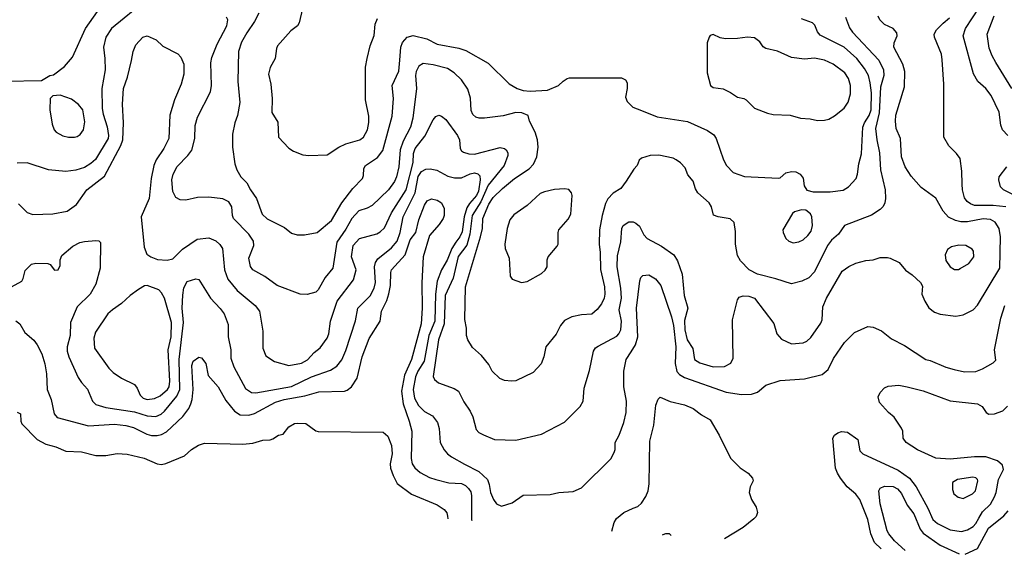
# Model space of a CAD drawing. Extents: x 997026 to 1115308, y 536381 to 619039.
# Tile 413 of 484: x 1073912 to 1080803, y 538481 to 542227. Entities that reach past the tile are written whole.
import ezdxf

# ---------------------------------------------------------------- set-up
doc = ezdxf.new("R2010")
doc.units = 0

msp = doc.modelspace()

# ---------------------------------------------------------------- linework, layer by layer
at = {"layer": '0CON20XD'}
for points in [[(1074795, 542361.5), (1074555.6, 542165), (1074514.6, 542105), (1074498.5, 542035), (1074508.5, 541955), (1074510, 541875), (1074486.7, 541745), (1074490, 541605), (1074496.1, 541566.1), (1074525.2, 541475.2), (1074534.1, 541415), (1074531.6, 541395), (1074442.3, 541247.7), (1074411.3, 541218.7), (1074365, 541190.4), (1074305, 541171.8), (1074235, 541163.6), (1074115, 541175.7), (1073964.4, 541224.4), (1073895, 541222.9)], [(1073816.4, 541796.4), (1074065, 541800), (1074124.1, 541835.9), (1074148.3, 541841.7), (1074225, 541898.8), (1074282, 541965), (1074372.2, 542165), (1074484.7, 542325.3)], [(1075586.7, 542273.3), (1075556.6, 542213.4), (1075501.5, 542135), (1075465, 542070), (1075443.3, 542005), (1075438.9, 541795), (1075453, 541647), (1075437.1, 541555), (1075417.5, 541505), (1075402.5, 541425), (1075402.5, 541335), (1075417, 541217), (1075432, 541175), (1075460, 541125), (1075502.9, 541085), (1075527.8, 541035), (1075568.5, 540975), (1075608.9, 540865), (1075645, 540832.5), (1075765, 540770), (1075815, 540732), (1075855, 540720), (1075905, 540720), (1075995, 540737.1), (1076095, 540819.5), (1076166.4, 540943.6), (1076244.7, 541045.3), (1076311.4, 541115), (1076319.4, 541135), (1076321.4, 541185), (1076331.4, 541205), (1076417.6, 541262.4), (1076455, 541310.8), (1076519.1, 541550.9), (1076527.5, 541675), (1076518.7, 541765), (1076564.7, 541865.3), (1076572.7, 541942.7), (1076580.2, 542035), (1076592.1, 542067.9), (1076625, 542105.4), (1076665, 542115.4), (1076761.8, 542091.8), (1076835, 542056.4), (1076985, 542027.9), (1077035, 542011.8), (1077191.7, 541921.7), (1077337, 541777), (1077393.8, 541745), (1077435, 541731.8), (1077485, 541726.9), (1077607, 541733), (1077682.5, 541765), (1077715, 541796.7), (1077744.1, 541815.9), (1077760.5, 541819.5), (1078125, 541818.8), (1078152.5, 541805), (1078163.3, 541785), (1078163.8, 541745), (1078151.4, 541685), (1078164.2, 541655), (1078203.8, 541613.8), (1078265, 541591.9), (1078375, 541546.7), (1078585, 541513.3), (1078725, 541450), (1078769.4, 541419.4), (1078787.1, 541395), (1078838.6, 541245), (1078859.2, 541205), (1078905, 541157.1), (1078985, 541127.8), (1079223, 541117), (1079235, 541120), (1079275, 541153.3), (1079315, 541163.3), (1079345, 541160), (1079375.8, 541145.8), (1079395, 541117.5), (1079403, 541063), (1079421.7, 541031.7), (1079465, 541020), (1079585, 541020), (1079675, 541031.9), (1079714, 541055), (1079767.1, 541115), (1079776.4, 541143.6), (1079785, 541216.7), (1079803.4, 541286.6), (1079813, 541475), (1079824.9, 541505.1), (1079857.4, 541555), (1079871.1, 541595), (1079873.6, 541715), (1079865.6, 541785.6), (1079851.8, 541835), (1079825.2, 541885.2), (1079770.4, 541955), (1079683.1, 542035), (1079515, 542118.6), (1079495, 542141.2), (1079477.9, 542187.9), (1079462, 542205), (1079383.8, 542233.8)], [(1075891.4, 542305), (1075868.6, 542205), (1075856, 542185), (1075811.1, 542148.9), (1075715.8, 542045), (1075708.6, 542025), (1075701.4, 541955), (1075665, 541891.2), (1075653.5, 541845), (1075669.2, 541775), (1075679.5, 541675), (1075677, 541577), (1075719.3, 541509.3), (1075723.3, 541405), (1075795, 541326.7), (1075827.5, 541305), (1075895, 541281.2), (1075935, 541276.2), (1076065, 541280), (1076145.4, 541334.6), (1076195, 541357.5), (1076293.6, 541386.4), (1076318.8, 541405), (1076345.5, 541454.5), (1076355.6, 541505.6), (1076355, 541550), (1076333.1, 541665), (1076333.1, 541895), (1076344.3, 541955), (1076364.2, 542045), (1076394.2, 542115.8), (1076401.2, 542195), (1076416, 542235)], [(1080827.5, 541415), (1080791.4, 541455), (1080779.1, 541489.1), (1080768, 541578), (1080710.5, 541695), (1080674.6, 541744.6), (1080618.1, 541795), (1080586.7, 541846.7), (1080516.2, 542115), (1080532.3, 542165), (1080630.8, 542315)], [(1079692.9, 542245), (1079720.8, 542170.8), (1079740.1, 542140.1), (1079925, 541942.5), (1079958.4, 541875), (1079960, 541835), (1079937.3, 541755), (1079928.4, 541575), (1079902.2, 541465), (1079910.6, 541385), (1079928.8, 541295), (1079937.3, 541175), (1079968.9, 541035), (1079972.9, 540975), (1079967.1, 540945), (1079955, 540918.8), (1079935, 540896), (1079875, 540857.5), (1079684.6, 540785.4), (1079642.5, 540725), (1079595, 540681.5), (1079565, 540644.4), (1079475, 540460), (1079435, 540419.2), (1079387.5, 540395), (1079315, 540377.1), (1079205, 540411.9), (1079075, 540443.8), (1079017.8, 540475), (1078957.4, 540537.4), (1078936.5, 540575), (1078921.1, 540655), (1078922.3, 540742.3), (1078913.3, 540805), (1078885, 540831.2), (1078800, 540845), (1078767, 540857), (1078753.3, 540915), (1078736.7, 540945), (1078658.8, 541015), (1078642.7, 541042.7), (1078626.2, 541095), (1078589.5, 541139.5), (1078569.2, 541189.2), (1078536.7, 541225), (1078507.5, 541245), (1078485, 541256), (1078385, 541278.8), (1078325, 541276.2), (1078264.1, 541255.9), (1078248, 541242), (1078233.3, 541205), (1078210.6, 541179.4), (1078156.9, 541095), (1078119.2, 541045), (1078065, 541011.9), (1078027.9, 540972.1), (1078011.4, 540938.6), (1077988.1, 540855), (1077969.2, 540755), (1077967.9, 540655), (1077975.4, 540595), (1077977.6, 540477.6), (1078006.1, 540356.1), (1078007.1, 540305), (1078003.5, 540275), (1077984.3, 540235), (1077955, 540196), (1077915.5, 540164.5), (1077845, 540158.6), (1077775.7, 540144.3), (1077725, 540120), (1077697.1, 540085), (1077666.3, 540023.7), (1077595.7, 539935), (1077580.6, 539865), (1077562, 539815), (1077505, 539756), (1077385, 539697.5), (1077355, 539694.3), (1077305, 539700), (1077272.1, 539712.1), (1077218.8, 539765), (1077195, 539810), (1077144, 539875), (1077080.9, 539930.9), (1077049.2, 539985), (1077040, 540015), (1077039.2, 540065), (1077027.3, 540127.3), (1077032.2, 540355), (1077137.3, 540705), (1077150.8, 540765), (1077154.6, 540835), (1077195, 540935.5), (1077225, 540981.8), (1077290.4, 541045), (1077375.6, 541115), (1077477.2, 541182.8), (1077507.5, 541215), (1077530.9, 541265), (1077541.1, 541335), (1077536.9, 541385), (1077519.4, 541439.4), (1077481.2, 541515), (1077470, 541555), (1077427.5, 541575), (1077385, 541577.8), (1077296.5, 541553.5), (1077165, 541537.9), (1077127, 541537), (1077104, 541544), (1077082.9, 541562.9), (1077071.1, 541591.1), (1077066.6, 541676.6), (1077049.5, 541739.5), (1077004.4, 541805), (1076953.1, 541855), (1076906, 541885), (1076805, 541911.2), (1076735, 541919.4), (1076705, 541902.5), (1076686.1, 541863.9), (1076682.5, 541835), (1076689.4, 541745), (1076663.6, 541536.4), (1076647.8, 541475), (1076595, 541375.7), (1076574.8, 541315.2), (1076565.3, 541195), (1076549.3, 541125), (1076536.2, 541093.8), (1076493.5, 541035), (1076378.1, 540925), (1076345, 540906.5), (1076285, 540888.2), (1076236.4, 540833.6), (1076195, 540758.2), (1076131.3, 540668.7), (1076102.9, 540485), (1076049.8, 540420.2), (1076001.9, 540335), (1075985, 540317.5), (1075925, 540302.5), (1075874.3, 540304.3), (1075715, 540365.6), (1075627.6, 540427.6), (1075544, 540474), (1075528.5, 540498.5), (1075515.5, 540555), (1075550, 540645), (1075548.9, 540675), (1075515.5, 540725), (1075408.5, 540835), (1075401.5, 540855), (1075397.8, 540915), (1075375, 540951.1), (1075335, 540972.7), (1075235, 540983.8), (1075157.8, 540982.2), (1075075, 540963.1), (1075035.7, 540965.7), (1075005, 540981.2), (1074983.6, 541023.6), (1074976.2, 541105), (1074986.4, 541145), (1075015, 541199.2), (1075089.4, 541275), (1075116, 541314), (1075138.5, 541395), (1075141.5, 541485), (1075157.3, 541545), (1075247.9, 541722.1), (1075255.4, 541765), (1075250.8, 541925), (1075257.9, 541962.1), (1075294, 542055), (1075362.1, 542185), (1075369.5, 542225), (1075359.4, 542245)], [(1080374.5, 540885), (1080325, 540975.7), (1080222.2, 541052.2), (1080150.7, 541130.7), (1080110.6, 541195), (1080084.4, 541265), (1080075.8, 541395), (1080045.6, 541465), (1080041.1, 541515), (1080045, 541557.5), (1080104.4, 541755.6), (1080106.9, 541865), (1080094.3, 541915), (1080030.6, 542035), (1080032.5, 542065), (1080054.3, 542115), (1080051.4, 542135), (1080025.6, 542165.6), (1079965, 542193.3), (1079933.3, 542225), (1079920.7, 542250.7)], [(1080815, 540916.2), (1080725, 540926.3), (1080595, 540924.7), (1080565.8, 540935.8), (1080542.7, 540952.7), (1080525, 540978.8), (1080510.9, 541035), (1080508.5, 541075), (1080505.6, 541165.6), (1080493.9, 541253.9), (1080469.5, 541289.5), (1080414.2, 541344.2), (1080381.2, 541405), (1080380, 541775), (1080369.5, 541945), (1080363.3, 541985), (1080315.7, 542105), (1080312.9, 542125), (1080330, 542155), (1080375, 542201.9), (1080421, 542239)], [(1080855.6, 541745.6), (1080745, 541927.5), (1080717.5, 541975), (1080696.9, 542026.9), (1080684.6, 542124.6), (1080733.1, 542255)], [(1073905, 540936.7), (1073965, 540876.7), (1074005, 540862), (1074145, 540866.9), (1074245, 540885.6), (1074308.9, 540931.1), (1074383.1, 541035), (1074505, 541131.1), (1074619.7, 541345), (1074635.2, 541385), (1074639.7, 541505), (1074632.1, 541635), (1074639.5, 541745), (1074666.5, 541825), (1074695, 541940), (1074707.5, 542005), (1074725, 542050), (1074775, 542103.8), (1074805, 542114), (1074866.7, 542085), (1074915, 542041.2), (1075018.8, 541988.8), (1075041.2, 541965), (1075060, 541915), (1075060, 541845), (1075043.3, 541775), (1074995.8, 541665), (1074962.6, 541557.4), (1074955.5, 541395), (1074921.1, 541325), (1074867.9, 541245), (1074850.8, 541205), (1074832.3, 541115), (1074819.2, 540975), (1074763.1, 540845), (1074782.7, 540632.7), (1074802.5, 540585), (1074830, 540565), (1074877.9, 540547.9), (1074945, 540541.1), (1074985, 540551.9), (1075051.3, 540618.7), (1075155, 540689.4), (1075235, 540697.5), (1075285, 540677.5), (1075312.8, 540652.8), (1075330.6, 540625), (1075345.3, 540475), (1075368.9, 540408.9), (1075435, 540329.4), (1075561.4, 540225), (1075591.4, 540185), (1075613.1, 540045), (1075614.4, 539925), (1075635, 539871.2), (1075695, 539832), (1075795, 539804.4), (1075885, 539820.4), (1075926.2, 539843.8), (1075974.2, 539895.8), (1076015, 539928.1), (1076064.5, 539995), (1076075.4, 540025), (1076087.1, 540115), (1076134.7, 540255.3), (1076249.5, 540405), (1076267.7, 540475), (1076234.6, 540565), (1076245.5, 540645), (1076290, 540695), (1076412.6, 540727.4), (1076435, 540739.5), (1076465, 540768.1), (1076515.6, 540874.4), (1076618.1, 541035), (1076665, 541227.5), (1076669.5, 541290.5), (1076680.5, 541325), (1076748.2, 541411.8), (1076805, 541525.8), (1076825, 541549.2), (1076845, 541558), (1076865, 541552), (1076895, 541528.8), (1076977.3, 541415), (1076989.5, 541385), (1076994.4, 541325), (1077005, 541307.5), (1077018.6, 541298.6), (1077056.7, 541286.7), (1077095, 541284.7), (1077275, 541332.1), (1077305, 541325.5), (1077317.1, 541315), (1077328.1, 541295), (1077329.4, 541275), (1077303.8, 541205), (1077191.4, 541068.6), (1077140.3, 540949.7), (1077079.4, 540855), (1077063.6, 540725), (1077042.1, 540647.9), (1076982.2, 540567.8), (1076945.1, 540414.9), (1076890.6, 540295), (1076883.6, 540096.4), (1076842.7, 539985), (1076807, 539727), (1076816, 539705), (1076842.6, 539682.6), (1076952.1, 539642.1), (1076984.3, 539624.3), (1077020.6, 539550.6), (1077065.7, 539485), (1077083.4, 539443.4), (1077106.9, 539355), (1077125, 539334.3), (1077159.1, 539319.1), (1077235, 539285.8), (1077385, 539280), (1077565, 539324), (1077725, 539406.7), (1077834.1, 539515.9), (1077856, 539555), (1077864, 539645), (1077901.2, 539768.8), (1077927.1, 539905), (1077942.3, 539927.7), (1077959.8, 539940.2), (1078090.6, 540009.4), (1078106.7, 540025), (1078118.8, 540055), (1078123.2, 540115), (1078107.4, 540195), (1078123.1, 540276.9), (1078120.5, 540345), (1078094.8, 540494.8), (1078097.2, 540572.8), (1078119.1, 540670.9), (1078125.5, 540764.5), (1078135, 540786), (1078175, 540810.6), (1078205, 540810.9), (1078225, 540802.2), (1078249.2, 540779.2), (1078280.5, 540720.5), (1078305, 540692.9), (1078405, 540639.4), (1078489.4, 540579.4), (1078517, 540537), (1078548.9, 540445), (1078563.6, 540295), (1078588.8, 540205), (1078565, 540120), (1078566.8, 540055), (1078583.2, 539983.2), (1078622.4, 539922.4), (1078634.2, 539845), (1078673.3, 539823.3), (1078765, 539795.4), (1078845, 539796.5), (1078888.5, 539821.5), (1078905.7, 539855.7), (1078901.5, 540125), (1078936, 540265), (1078948.3, 540281.7), (1078975, 540291.4), (1079015, 540290), (1079055, 540275.6), (1079189.5, 540099.5), (1079212.2, 540025), (1079245, 539989.4), (1079315, 539955.6), (1079395, 539961.9), (1079422, 539975), (1079449.4, 540000.6), (1079519.1, 540100.9), (1079527.8, 540125), (1079534.4, 540215), (1079558.1, 540275), (1079668, 540465), (1079715, 540498), (1079765, 540520), (1079835, 540538.8), (1079885, 540543.8), (1079935, 540560), (1079985, 540560), (1080005, 540556.7), (1080066.7, 540525), (1080111.3, 540471.3), (1080159.1, 540439.1), (1080216.7, 540385), (1080230.7, 540360.7), (1080226, 540305), (1080247.5, 540255), (1080275, 540208), (1080315, 540177.1), (1080355, 540162.9), (1080465, 540150), (1080515, 540158.9), (1080585, 540194.4), (1080615, 540225.7), (1080772.9, 540485), (1080776.2, 540705), (1080767.5, 540765), (1080739.1, 540809.1), (1080707.9, 540827.9), (1080655, 540831.8), (1080545, 540810.9), (1080500.1, 540810.1), (1080461.2, 540821.2), (1080414, 540844), (1080374.5, 540885)], [(1079495, 541520), (1079545, 541523.8), (1079575, 541531.2), (1079615, 541553.8), (1079683.2, 541606.8), (1079710.7, 541649.3), (1079726.8, 541706.8), (1079727.5, 541765), (1079712.5, 541815), (1079686.9, 541855), (1079605, 541915.5), (1079545, 541943.5), (1079475, 541957.3), (1079405, 541951.5), (1079315, 541961.4), (1079215, 542007.1), (1079135, 542026), (1079115, 542036.2), (1079092.5, 542072.5), (1079055, 542100.8), (1079005.6, 542105.6), (1078935, 542094.3), (1078853.2, 542093.2), (1078815, 542100), (1078765, 542123.8), (1078745, 542116.2), (1078736.7, 542105), (1078723.8, 542065), (1078723.8, 541855), (1078746.2, 541765), (1078765, 541750.8), (1078835, 541742), (1078887, 541717), (1078935, 541683.3), (1078980, 541675), (1078997.5, 541665), (1079055, 541607.5), (1079145, 541571.2), (1079185, 541562), (1079305, 541558.8), (1079377, 541537), (1079445, 541531.4), (1079495, 541520)], [(1074253, 541403), (1074295, 541404.2), (1074315, 541408.8), (1074335, 541423.8), (1074360, 541455), (1074368.7, 541511.3), (1074355, 541596.2), (1074325, 541634), (1074275, 541671.2), (1074195, 541698), (1074145, 541693.3), (1074126.7, 541675), (1074123.9, 541596.1), (1074138.9, 541495), (1074152.9, 541455), (1074168.3, 541438.3), (1074215, 541412.5), (1074253, 541403)], [(1074902, 539462), (1074926.5, 539483.5), (1075011.6, 539588.4), (1075032.1, 539635), (1075028.8, 539845), (1075059.2, 540105), (1075050, 540205), (1075054, 540296), (1075062.1, 540347.9), (1075085, 540392), (1075145, 540411.2), (1075165, 540406.2), (1075247.8, 540275), (1075314.6, 540204.6), (1075342.9, 540165), (1075370.9, 540090.9), (1075370.5, 540005), (1075389.1, 539915), (1075390, 539855), (1075411.2, 539795), (1075493.5, 539643.5), (1075535, 539615.5), (1075565, 539612.3), (1075815, 539657.4), (1075955.7, 539724.3), (1076088, 539772), (1076131.1, 539798.9), (1076167.4, 539842.6), (1076195, 539908), (1076262.6, 540117.4), (1076279.1, 540205), (1076365, 540291.1), (1076393.9, 540345), (1076403.5, 540386.5), (1076396.4, 540495), (1076403.5, 540526.5), (1076418.7, 540551.3), (1076515, 540629.6), (1076554.1, 540675.9), (1076575.6, 540735), (1076596, 540845), (1076681.1, 541015), (1076701.7, 541128.3), (1076725, 541164.1), (1076755, 541179.7), (1076785, 541182), (1076832.6, 541172.6), (1076909.8, 541129.8), (1076955, 541117.9), (1077005, 541120), (1077065, 541147.5), (1077095, 541153.1), (1077118.2, 541148.2), (1077133.1, 541133.1), (1077135.7, 541105.7), (1077123.9, 541025), (1077108.4, 540995), (1077060.7, 540939.3), (1077042.2, 540907.8), (1077024.1, 540845.9), (1077008.5, 540741.5), (1076992.4, 540705), (1076965, 540668.8), (1076937.5, 540625), (1076905, 540541.1), (1076865.3, 540475), (1076833.6, 540395), (1076821.5, 540305), (1076818.1, 540115), (1076776.5, 540015), (1076742.5, 539835), (1076698.7, 539765), (1076682.1, 539725), (1076666.7, 539635), (1076676.4, 539575), (1076704, 539524), (1076745, 539481.5), (1076801.1, 539451.1), (1076835.4, 539405.4), (1076847.9, 539362.1), (1076855.4, 539265.4), (1076883.9, 539213.9), (1076907.5, 539185), (1076935, 539164.3), (1077025, 539113.6), (1077125, 539060.4), (1077185.3, 539005.3), (1077199.1, 538969.1), (1077206.7, 538915), (1077227.5, 538865), (1077250, 538835), (1077285, 538818.6), (1077359.1, 538840.9), (1077435, 538896), (1077625, 538900), (1077685, 538913.8), (1077785, 538921.2), (1077845, 538946.2), (1078049.7, 539150.3), (1078073.3, 539195), (1078080, 539215), (1078080, 539265), (1078108.8, 539315), (1078140.5, 539405), (1078157.3, 539475), (1078159.2, 539555), (1078139.6, 539655), (1078141.1, 539765), (1078156.7, 539845), (1078191.1, 539898.9), (1078221.3, 539948.7), (1078238.8, 540005), (1078230, 540205), (1078252.5, 540397.5), (1078260, 540420), (1078274.3, 540435.7), (1078315, 540438.6), (1078361.1, 540411.1), (1078399.5, 540365), (1078475.2, 540145.2), (1078488.5, 540085), (1078503.9, 539935), (1078498.9, 539818.9), (1078511.9, 539761.9), (1078531.2, 539741.2), (1078565, 539720), (1078856.2, 539616.2), (1078965, 539600.6), (1079035, 539602.9), (1079075, 539618), (1079135, 539666), (1079235, 539700), (1079405, 539711.5), (1079529.8, 539740.2), (1079570.8, 539775), (1079608, 539852), (1079685, 539965.7), (1079755, 540034.3), (1079848.3, 540078.3), (1079885, 540073.8), (1079945, 540048), (1080015, 539990), (1080105, 539944.3), (1080255, 539846.2), (1080285, 539840), (1080395, 539793.3), (1080453.1, 539776.9), (1080525, 539760.6), (1080605, 539762.9), (1080650.3, 539779.7), (1080725, 539822), (1080745, 539842.5), (1080734.3, 539915), (1080778.1, 540135), (1080808.1, 540225)], [(1080896.9, 540986.9), (1080797.5, 541035), (1080776.8, 541056.8), (1080766, 541105), (1080768, 541125), (1080821.4, 541195)], [(1077425, 540386.7), (1077465, 540393.8), (1077565, 540448), (1077589.1, 540470.9), (1077603.3, 540495), (1077603.8, 540545), (1077610, 540565), (1077675, 540640), (1077680, 540655), (1077680, 540735), (1077686.7, 540755), (1077751.7, 540828.3), (1077769.2, 540865), (1077778, 540995), (1077773.3, 541015), (1077755, 541036.7), (1077725, 541041.2), (1077655, 541037.5), (1077585, 541021.4), (1077555, 541008.6), (1077465, 540924.2), (1077370.6, 540859.4), (1077342.9, 540825), (1077322.9, 540765), (1077307.1, 540655), (1077310.8, 540625), (1077338.8, 540555), (1077345, 540430), (1077359.3, 540409.3), (1077425, 540386.7)], [(1073885.9, 540115.9), (1073913.8, 540095), (1073948.8, 540035), (1074010.7, 539980.7), (1074035, 539950), (1074067.5, 539885), (1074087.8, 539815), (1074100.5, 539745), (1074104.6, 539635), (1074133.1, 539565), (1074152.5, 539465), (1074175, 539440.5), (1074395, 539381.3), (1074575, 539392.8), (1074655, 539384), (1074709.6, 539369.6), (1074802.2, 539322.2), (1074835, 539314.7), (1074875, 539314), (1074905, 539321.1), (1074939.7, 539340.3), (1074977.3, 539375), (1075054.1, 539445.9), (1075095, 539502.9), (1075110, 539535), (1075118.8, 539565), (1075125.5, 539635), (1075116.2, 539805), (1075126.7, 539835), (1075165, 539863.3), (1075185, 539856.7), (1075215, 539817.5), (1075232, 539735), (1075301.1, 539655), (1075355, 539559.4), (1075416.7, 539485), (1075455, 539459.1), (1075515, 539456.9), (1075555, 539467.3), (1075703.7, 539546.3), (1075763.5, 539566.5), (1075907.8, 539592.2), (1076005, 539618.7), (1076185, 539624.4), (1076205, 539630.6), (1076235.4, 539654.6), (1076274.7, 539715.3), (1076310, 539865), (1076357.7, 539992.3), (1076436.2, 540115), (1076445.4, 540185), (1076481.1, 540258.9), (1076494.8, 540305.2), (1076506.6, 540365), (1076508.9, 540455), (1076514.6, 540475), (1076610.9, 540579.1), (1076645, 540684.2), (1076685.8, 540735), (1076706.4, 540823.6), (1076745, 540928), (1076765, 540958), (1076795, 540970.8), (1076833, 540963), (1076865, 540943.3), (1076882, 540905), (1076882.5, 540855), (1076875.8, 540835), (1076847.1, 540792.9), (1076780, 540715), (1076735.7, 540565), (1076725.8, 540384.2), (1076730.2, 540205), (1076721.4, 540095), (1076655.4, 539845.4), (1076604.8, 539735.2), (1076585.6, 539625), (1076595.5, 539535.5), (1076638.2, 539415), (1076656.2, 539345), (1076652.9, 539152.9), (1076658.9, 539115), (1076676.9, 539086.9), (1076715, 539054.5), (1076780.2, 539020.2), (1076825, 539005.5), (1076915, 538982.5), (1077005, 538976.7), (1077032.8, 538962.8), (1077053.3, 538943.3), (1077068.8, 538918.8), (1077074.1, 538894.1), (1077074, 538724), (1077076.4, 538718)], [(1079325, 540664.2), (1079365, 540670.8), (1079395, 540684.2), (1079429.2, 540715), (1079450.8, 540745), (1079460, 540785), (1079456.2, 540845), (1079447.5, 540867.5), (1079415, 540893.3), (1079385, 540893.8), (1079335, 540880), (1079320.5, 540869.5), (1079253.8, 540755), (1079256.2, 540735), (1079275, 540693.3), (1079294.3, 540674.3), (1079325, 540664.2)], [(1073829.5, 540340.5), (1073926.2, 540395), (1073937.3, 540412.7), (1073950.8, 540469.2), (1073995, 540513.3), (1074025, 540520), (1074109.3, 540519.3), (1074125, 540512.5), (1074155, 540471.2), (1074182.5, 540475), (1074196.1, 540503.9), (1074196.2, 540545), (1074206.2, 540575), (1074285, 540640), (1074332.5, 540665), (1074365, 540673.8), (1074445, 540680), (1074467, 540677), (1074476.7, 540665), (1074476.2, 540485), (1074444.2, 540375), (1074406, 540305), (1074314.1, 540215.9), (1074267.3, 540105), (1074265.3, 540014.7), (1074245.5, 539935), (1074245.5, 539905), (1074255.6, 539865), (1074321.1, 539721.1), (1074344.3, 539685), (1074387.8, 539637.8), (1074421.5, 539555), (1074445, 539530.9), (1074515, 539508.9), (1074715, 539479.8), (1074805, 539451.8), (1074865, 539447.3), (1074902, 539462)], [(1080455, 540476.7), (1080483, 540477), (1080495, 540483.3), (1080555, 540519.2), (1080590.8, 540565), (1080588, 540605), (1080578.8, 540618.8), (1080534.4, 540644.4), (1080485, 540647.8), (1080434.5, 540635.5), (1080405, 540616), (1080390.2, 540579.8), (1080395, 540538.8), (1080425, 540496), (1080455, 540476.7)], [(1074805, 539565.4), (1074855, 539573.9), (1074895, 539591.6), (1074947.3, 539635), (1074958.4, 539655), (1074963.4, 539695), (1074951.7, 539915), (1074971.9, 540005), (1074975.3, 540105), (1074926.6, 540275), (1074905, 540313.1), (1074885, 540333.3), (1074805, 540365.7), (1074785, 540362.9), (1074742.8, 540337.2), (1074684.7, 540295.3), (1074625, 540238.1), (1074560.8, 540195), (1074530, 540165), (1074443.1, 540036.9), (1074431.5, 539995), (1074435.6, 539925), (1074535, 539786), (1074565.4, 539755.4), (1074625.3, 539715.3), (1074715, 539671.5), (1074733.8, 539645), (1074755, 539595.7), (1074775.7, 539575), (1074805, 539565.4)], [(1079942.6, 538518.7), (1079894.2, 538564.2), (1079870.4, 538625), (1079849.3, 538725), (1079792.3, 538865), (1079765, 538902.2), (1079704.2, 538954.2), (1079657.3, 539015), (1079635, 539050), (1079622.4, 539085), (1079604.4, 539295), (1079614.5, 539315.5), (1079637.4, 539332.6), (1079665, 539341.5), (1079705, 539336.4), (1079779.2, 539285), (1079791.4, 539205), (1079812.5, 539185), (1080061, 539071), (1080139.1, 539015), (1080186.9, 538955), (1080268.5, 538805), (1080303.8, 538725), (1080335, 538697.3), (1080423.4, 538653.4), (1080505, 538640.5), (1080545, 538652.5), (1080585, 538675.5), (1080605, 538697.3), (1080625.5, 538734.5), (1080651, 538779), (1080706.5, 538833.5), (1080735.2, 538884.8), (1080746.5, 538915), (1080763.5, 539005), (1080797.2, 539075), (1080791.1, 539105), (1080756.7, 539135), (1080675, 539164.7), (1080595, 539164.2), (1080425, 539148.8), (1080324.6, 539155.4), (1080195, 539212.8), (1080115.6, 539265), (1080094.5, 539294.5), (1080092.9, 539345), (1080084.4, 539365), (1080031.7, 539441.7), (1079992.5, 539475), (1079928.8, 539545), (1079921.2, 539585), (1079934.1, 539615.9), (1079965, 539646.7), (1079991.2, 539658.8), (1080065, 539666.9), (1080123.6, 539653.6), (1080235, 539625.4), (1080425, 539557.1), (1080615.3, 539535.3), (1080647.5, 539517.5), (1080675.7, 539475), (1080695, 539462.5), (1080735, 539464.5), (1080793.6, 539486.4), (1080825, 539520)], [(1078056, 538644), (1078073.8, 538705), (1078088.9, 538731.1), (1078141.4, 538775), (1078206.7, 538803.3), (1078238, 538815), (1078265, 538839.2), (1078295.6, 538885), (1078310, 538925), (1078317.5, 538975), (1078322.1, 539275), (1078351.1, 539385), (1078364.6, 539525.4), (1078381.4, 539568.6), (1078395, 539583.3), (1078465, 539552.9), (1078565, 539527.5), (1078625, 539501.9), (1078685, 539458), (1078744.2, 539424.2), (1078806.7, 539315), (1078886.7, 539155), (1078955, 539086.7), (1079009.7, 539049.7), (1079040, 539015), (1079045.7, 538995), (1079025.6, 538954.4), (1079018.1, 538915), (1079034.2, 538865), (1079067.5, 538812.5), (1079076.1, 538773.9), (1079066.7, 538745), (1079051.2, 538728.8), (1078975, 538670), (1078844.9, 538589.3)], [(1073895, 539477.5), (1073917.5, 539465), (1073920, 539415), (1073927.5, 539395), (1074035, 539286), (1074095, 539252), (1074165, 539233.8), (1074235, 539204), (1074345, 539199.2), (1074445, 539172.9), (1074515, 539172.9), (1074595, 539187.1), (1074665, 539183.1), (1074783.8, 539153.8), (1074873.3, 539115), (1074905, 539111.1), (1074935, 539118.1), (1075065, 539172), (1075114.4, 539215.6), (1075163.3, 539245), (1075205, 539260), (1075475, 539252.9), (1075545, 539260), (1075615, 539280), (1075665, 539283.8), (1075685, 539290), (1075724.1, 539315.9), (1075756.1, 539323.9), (1075795, 539373.8), (1075835, 539396.7), (1075855, 539400), (1075915, 539397.5), (1075985, 539346.7), (1076002.3, 539342.3), (1076455.9, 539335.9), (1076489.2, 539309.2), (1076515, 539242.5), (1076520, 539185), (1076505.4, 539115), (1076507.5, 539085), (1076525, 539032.5), (1076555, 538978.1), (1076655, 538902.5), (1076835, 538828.1), (1076884, 538795), (1076900.7, 538770.7), (1076907.4, 538747.4), (1076908.2, 538730.7)], [(1080108.6, 538508), (1080034.7, 538575), (1079994.1, 538624.1), (1079984.1, 538645), (1079934, 538835), (1079925.4, 538925), (1079935.7, 538945), (1079965, 538958.8), (1080025, 538955.3), (1080055, 538940), (1080085, 538906.5), (1080123.4, 538825), (1080169.5, 538765), (1080215, 538656.7), (1080235, 538628.7), (1080355.6, 538545.6), (1080488, 538483.7)], [(1080515, 538872.9), (1080581.2, 538905), (1080601.4, 538925), (1080618.6, 538995), (1080616.4, 539006.4), (1080605, 539017.5), (1080582.7, 539022.7), (1080475, 539005.6), (1080440, 538985), (1080440, 538935), (1080451.2, 538905), (1080480.9, 538880.9), (1080515, 538872.9)], [(1080529.9, 538481), (1080615, 538520.7), (1080693.8, 538665), (1080799.6, 538750.4), (1080830, 538785)], [(1078412.3, 538617.1), (1078415, 538620), (1078435, 538627.5), (1078457, 538627), (1078470.7, 538613.3)]]:
    msp.add_lwpolyline(points, dxfattribs=at)

doc.saveas('drawing.dxf')
